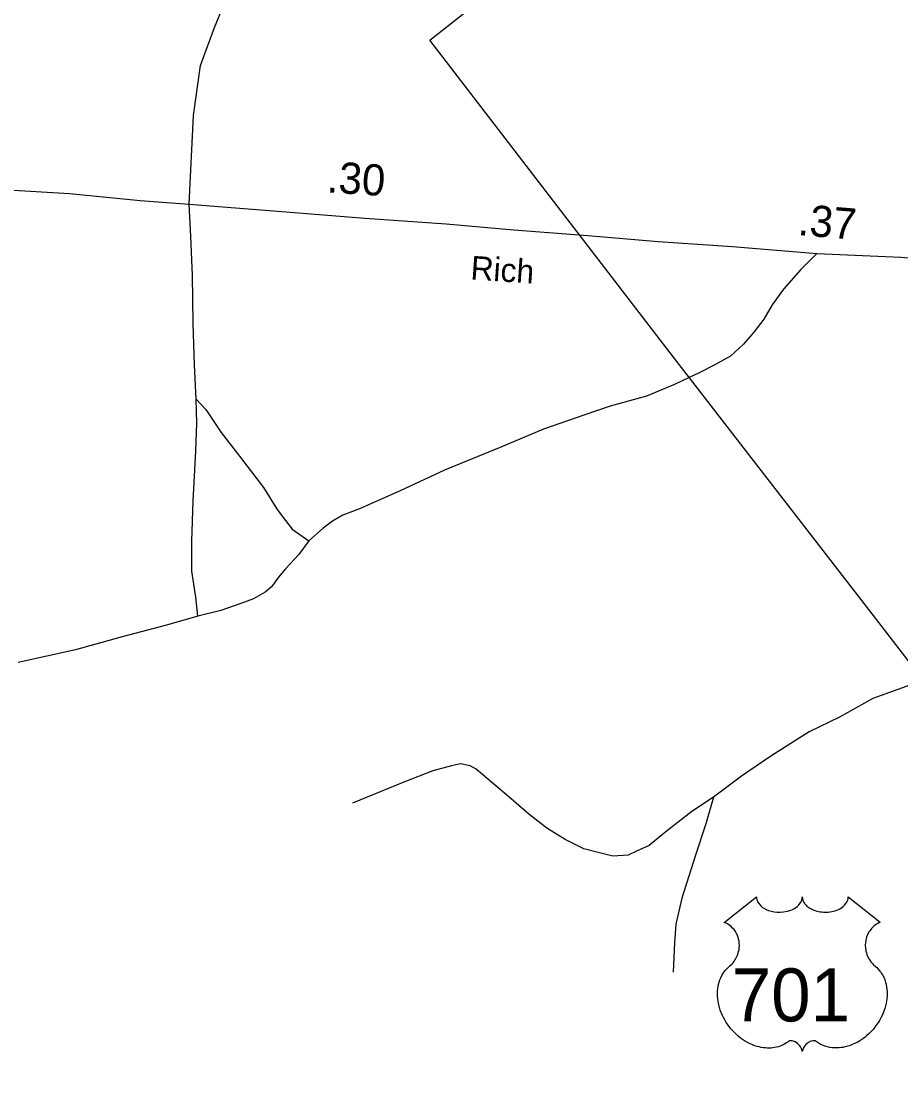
# Model space of a CAD drawing. Extents: x 2093524 to 2270757, y 289120 to 570408.
# Drawn here: x 2176287 to 2179812, y 373528 to 377814 of the extents above; entities that cross this region are included whole.
import ezdxf

# ---------------------------------------------------------------- set-up
doc = ezdxf.new("R2010")
doc.units = 0
for name, color, linetype in [('Exist Boundary Political City Limit New', 7, 'Continuous'), ('Exist Road Non-System Type 51', 7, 'Continuous'), ('Exist Road Primary US Shield CELL', 7, 'Continuous'), ('Exist Road Primary US Shield Number Label', 7, 'Continuous'), ('Exist Road Secondary Mileage Hundredths English Label', 7, 'Continuous'), ('Exist Road Secondary Type 51 Attributed', 7, 'Continuous'), ('Exist Road Secondary Type 51 Label', 7, 'Continuous'), ('Map Preparation Boundary City Limit Buffer Line', 7, 'Continuous')]:
    doc.layers.add(name, color=color, linetype=linetype)

msp = doc.modelspace()

# ---------------------------------------------------------------- linework, layer by layer
at = {"layer": 'Exist Boundary Political City Limit New'}
msp.add_lwpolyline([(2181174.8, 373528.2), (2180407.5, 374520.1), (2179652.2, 375498), (2178900.8, 376467.8), (2177924, 377739.2), (2178449.2, 378154.4), (2179059.2, 378625), (2180084, 379427.7), (2178977.8, 380867.2), (2179221.2, 381044.4), (2179638.2, 381343.5), (2179752.8, 380885.7), (2180445.2, 381419.4), (2181283.5, 380340.9), (2182126.5, 380935.2), (2183431.5, 379259.2), (2184211.2, 379952.2)], dxfattribs=at)
at = {"layer": 'Exist Road Non-System Type 51'}
for points in [[(2176988.1, 376299.8), (2176981.2, 376437.7), (2176976.3, 376603.6), (2176973.2, 376797.4), (2176966.2, 376951.3), (2176959.6, 377081.2)], [(2179475.9, 376883.6), (2179412.2, 376819.3), (2179342.7, 376740.9), (2179297, 376678.6), (2179263.5, 376620.5), (2179223.7, 376568.3), (2179181.9, 376519.9), (2179130.3, 376471.8), (2179064.4, 376435.5), (2179004.6, 376405.1), (2178964, 376386.1), (2178904.9, 376358.5), (2178793.2, 376311.9), (2178647.6, 376271.2), (2178545.8, 376236.6), (2178380.3, 376179.7), (2178208.6, 376106.8), (2177983.3, 376015.5), (2177805.8, 375932.4), (2177642.2, 375859.7), (2177576.3, 375835.2), (2177534.5, 375811), (2177496.7, 375782.8), (2177438.9, 375732.6)], [(2176994.8, 375430), (2176986.5, 375506), (2176970, 375609.9), (2176971.1, 375729.9), (2176976.4, 375891.9), (2176987.1, 376091.9), (2176990.6, 376203.8), (2176988.1, 376299.8)], [(2176988.1, 376299.8), (2177026.2, 376258.1), (2177088.6, 376166.4), (2177161.3, 376070.8), (2177257.8, 375945.5), (2177312.4, 375857.9), (2177346.6, 375814), (2177372.8, 375778.1), (2177438.9, 375732.6)], [(2177438.9, 375732.6), (2177397.4, 375676.4), (2177345.7, 375620), (2177317.8, 375586), (2177290.1, 375547.7), (2177264.2, 375525.7), (2177218.3, 375499.4), (2177166.6, 375481), (2177086.6, 375452.6), (2176994.8, 375430)], [(2176994.8, 375430), (2176869.1, 375393.4), (2176691.4, 375346.5), (2176503.8, 375295.4), (2176274.2, 375244.2)], [(2179901.9, 375174.5), (2179833.5, 375148.2), (2179699.8, 375099.5), (2179566.3, 375024.7), (2179444.6, 374966), (2179291.3, 374869.3), (2179173.7, 374788.6), (2179062.2, 374704)], [(2179062.2, 374704), (2178974.5, 374647.6), (2178865.2, 374561), (2178803.4, 374510.6), (2178753.6, 374488.4), (2178719.7, 374472.1), (2178657.8, 374467.7), (2178609.6, 374479.5), (2178541.6, 374497.2), (2178467.3, 374534.7), (2178393.3, 374580.4), (2178321, 374635.8), (2178240.6, 374705.4), (2178172.2, 374764.9), (2178110, 374816.6), (2178085.9, 374830.4), (2178047.8, 374838.2), (2178011.9, 374830.1), (2177936.1, 374809.6), (2177820.4, 374764.9), (2177615, 374679.8)], [(2179062.2, 374704), (2179030.9, 374597.9), (2178989.6, 374471.7), (2178934.6, 374299.5), (2178911.1, 374195.3), (2178905.6, 374121.3), (2178900.3, 374003.4)]]:
    msp.add_lwpolyline(points, dxfattribs=at)
at = {"layer": 'Exist Road Primary US Shield CELL'}
msp.add_lwpolyline([(2179233.6, 374304.8), (2179234, 374299.5), (2179235.3, 374293.2), (2179236.2, 374289.9), (2179239.2, 374283.7), (2179244.1, 374276.3), (2179250.9, 374269.1), (2179258.5, 374262.8), (2179263.7, 374259.4), (2179272.5, 374254.7), (2179282.4, 374250.5), (2179293.5, 374247.4), (2179304.8, 374245.1), (2179317.2, 374243.7), (2179329.4, 374243.5), (2179342.6, 374244.5), (2179357.2, 374247.3), (2179364, 374249), (2179371.5, 374251.6), (2179378.5, 374254.5), (2179386.2, 374258.6), (2179392.3, 374262.6), (2179397.1, 374266), (2179404, 374272.6), (2179409.4, 374279.3), (2179411.7, 374283.1), (2179413.7, 374286.8), (2179416.3, 374294.5), (2179417.1, 374298), (2179417.6, 374305.1), (2179418.1, 374299.1), (2179418.7, 374295.4), (2179419.7, 374291.7), (2179421.2, 374287.9), (2179423.9, 374282.4), (2179427, 374277.8), (2179432.7, 374271.1), (2179436.3, 374267.7), (2179439.5, 374265.1), (2179448.3, 374259.1), (2179458.5, 374253.9), (2179463.5, 374251.7), (2179468.7, 374249.9), (2179475.2, 374247.9), (2179482, 374246.3), (2179488.7, 374245.2), (2179495.5, 374244.2), (2179502.5, 374243.6), (2179508.2, 374243.5), (2179515.2, 374243.6), (2179521.6, 374243.9), (2179528.2, 374244.7), (2179535.5, 374245.9), (2179541.4, 374247.2), (2179549.1, 374249.3), (2179556.1, 374251.8), (2179562.2, 374254.4), (2179570.2, 374258.6), (2179576.7, 374262.6), (2179581.4, 374266.4), (2179587, 374271.6), (2179592.3, 374277.8), (2179595.4, 374282.2), (2179597.6, 374286.9), (2179599.7, 374291.7), (2179600.9, 374296.9), (2179601.6, 374301.4), (2179601.7, 374305.2), (2179730.3, 374202.8), (2179727.2, 374201.6), (2179720.3, 374198.2), (2179714.7, 374194.9), (2179705.9, 374188.7), (2179702.1, 374185.3), (2179698.3, 374181.7), (2179694.8, 374177.9), (2179691.7, 374174.3), (2179688, 374169.2), (2179684.6, 374164), (2179681.4, 374158.3), (2179679, 374153.4), (2179675, 374143), (2179673.1, 374136.5), (2179671.9, 374130.9), (2179670.4, 374119.5), (2179670, 374114), (2179670, 374108.6), (2179670.3, 374102.9), (2179670.8, 374097.4), (2179671.8, 374091.7), (2179672.7, 374086.7), (2179674.3, 374080.6), (2179676.6, 374073.4), (2179679.4, 374066.5), (2179685.3, 374055.3), (2179692.9, 374043.9), (2179698.3, 374037.6), (2179703.6, 374032.1), (2179711.5, 374025.4), (2179715.8, 374021.6), (2179720.7, 374016.7), (2179728.8, 374007.3), (2179732.1, 374002.9), (2179735.4, 373998), (2179738.4, 373992.9), (2179741.4, 373987.4), (2179743.9, 373982.6), (2179748.4, 373971.6), (2179751.7, 373960.9), (2179753.2, 373955.3), (2179755.6, 373942.6), (2179756.5, 373936.4), (2179757.5, 373924.1), (2179757.5, 373909.2), (2179756.4, 373895.1), (2179753.7, 373878.6), (2179751.5, 373868.7), (2179748.2, 373857.2), (2179744.9, 373847.3), (2179739, 373832.6), (2179733.8, 373822), (2179727.1, 373809.5), (2179722.4, 373802), (2179717, 373793.9), (2179710.3, 373784.7), (2179702.4, 373774.8), (2179692.9, 373764.4), (2179685.2, 373756.7), (2179675.2, 373747.7), (2179669.1, 373742.7), (2179660.4, 373736.2), (2179648.6, 373728.3), (2179636.9, 373721.5), (2179627, 373716.4), (2179618.1, 373712.6), (2179606.8, 373708.3), (2179587.8, 373703.1), (2179580.9, 373701.6), (2179572.7, 373700.4), (2179565, 373699.6), (2179557.5, 373699.2), (2179547.5, 373699.2), (2179537.6, 373699.9), (2179528.1, 373701.3), (2179518.3, 373703.4), (2179508.1, 373706.4), (2179498.8, 373710.1), (2179489.4, 373714.7), (2179473.5, 373724.7), (2179468.9, 373727.1), (2179466.3, 373727.8), (2179460.1, 373728.1), (2179454.4, 373726.9), (2179448.4, 373724.6), (2179444.9, 373722.7), (2179440.1, 373719.5), (2179436.5, 373716.7), (2179432.1, 373712.5), (2179429, 373709), (2179426.7, 373706.3), (2179422.2, 373699.2), (2179420.6, 373695.8), (2179419, 373691.5), (2179417.5, 373685.1), (2179415.5, 373693.2), (2179413.1, 373698.5), (2179410.4, 373703.1), (2179407.5, 373707.1), (2179403.1, 373712.3), (2179399, 373716.1), (2179394.2, 373720.1), (2179389, 373723.2), (2179384.9, 373725.3), (2179381.1, 373726.8), (2179376.4, 373727.9), (2179372.6, 373728.2), (2179369.5, 373728.1), (2179365.2, 373727.2), (2179359.4, 373723), (2179353.9, 373719.2), (2179347.9, 373715.4), (2179340.8, 373711.6), (2179335.5, 373709.2), (2179329.3, 373706.8), (2179322, 373704.3), (2179314.1, 373702.3), (2179306, 373700.7), (2179298.9, 373699.6), (2179291.2, 373698.9), (2179284.3, 373698.7), (2179277.1, 373698.7), (2179270.3, 373699.3), (2179262.5, 373699.9), (2179252.8, 373701.4), (2179244.7, 373703.2), (2179236.2, 373705.5), (2179227.5, 373708.2), (2179218.1, 373711.8), (2179206.4, 373716.9), (2179198.3, 373721.1), (2179185.5, 373728.4), (2179170.4, 373738.8), (2179159.1, 373748), (2179150.8, 373755.6), (2179138.5, 373768), (2179131.4, 373776.2), (2179120.1, 373790.7), (2179112.9, 373801.3), (2179108.2, 373809.1), (2179101.4, 373821.5), (2179097.6, 373829.3), (2179092.7, 373840.7), (2179088.9, 373851.2), (2179085.7, 373861), (2179084, 373867.3), (2179081.6, 373878.4), (2179080.1, 373886.2), (2179078.7, 373896.9), (2179077.9, 373908.2), (2179077.7, 373918.6), (2179078, 373927.3), (2179079, 373937.4), (2179080.7, 373948.1), (2179082.7, 373957.3), (2179084.6, 373963.9), (2179087.3, 373972), (2179090.9, 373980.9), (2179095.2, 373989.4), (2179099.2, 373996.4), (2179104.3, 374004), (2179109.3, 374010.5), (2179115.9, 374017.6), (2179122.7, 374024.2), (2179129, 374029.3), (2179136.5, 374036.6), (2179140.3, 374041), (2179145, 374047.1), (2179148.7, 374052.8), (2179151.7, 374057.9), (2179155.6, 374065.4), (2179157.9, 374071.1), (2179160.9, 374079.7), (2179162.4, 374085.8), (2179163.9, 374093.6), (2179164.9, 374101), (2179165.3, 374110.2), (2179165, 374117.8), (2179164.1, 374126.7), (2179162.4, 374135.2), (2179160.4, 374142.6), (2179157.2, 374151.2), (2179154.3, 374157.4), (2179149.3, 374165.8), (2179143.9, 374173.6), (2179138.2, 374180), (2179132.5, 374185.7), (2179127, 374190), (2179121.8, 374193.7), (2179115.3, 374197.7), (2179109, 374200.8), (2179105, 374202.4)], close=True, dxfattribs=at)
at = {"layer": 'Exist Road Secondary Type 51 Attributed'}
for points in [[(2176959.6, 377081.2), (2176977.5, 377436.4), (2177005.3, 377637.7), (2177060.8, 377790.3), (2177126.7, 377949.9), (2177180.1, 378032.3), (2177376.5, 378539.7), (2177532.6, 378911), (2177661, 379226.7), (2177768.6, 379448.7), (2177872.7, 379693), (2177983.7, 379946.6), (2178056.4, 380089.1), (2178099.8, 380181.2), (2178171, 380265.8), (2178250.8, 380359.5), (2178337.5, 380425.4), (2178431.2, 380491.3), (2178579.5, 380585.9)], [(2176143.4, 377144.7), (2176479.5, 377124.6), (2176763.5, 377096.1), (2176959.6, 377081.2)], [(2176959.6, 377081.2), (2177381.7, 377047.7), (2177663.6, 377025.2), (2177989.7, 377003.2), (2178261.8, 376978.8), (2178523.4, 376958.9), (2178557.7, 376956.3), (2178839.7, 376931.9), (2179137.9, 376911.5), (2179475.9, 376883.6), (2179812.5, 376869), (2180224.7, 376836), (2180459.8, 376827.7), (2180657.7, 376811.2), (2180834.9, 376794.7), (2180972.4, 376777.7)]]:
    msp.add_lwpolyline(points, dxfattribs=at)
at = {"layer": 'Map Preparation Boundary City Limit Buffer Line'}
msp.add_lwpolyline([(2181174.8, 373528.2), (2180407.5, 374520.1), (2179652.2, 375498), (2178900.8, 376467.8), (2177924, 377739.2), (2178449.2, 378154.4), (2179059.2, 378625), (2180084, 379427.7), (2178977.8, 380867.2), (2179221.2, 381044.4), (2179638.2, 381343.5), (2179752.8, 380885.7), (2180445.2, 381419.4), (2181283.5, 380340.9), (2182126.5, 380935.2), (2183431.5, 379259.2), (2184211.2, 379952.2)], dxfattribs=at)

# ---------------------------------------------------------------- texts
at = {"layer": 'Exist Road Primary US Shield Number Label'}
msp.add_text('701', height=212.5, dxfattribs=at).set_placement((2179134.8, 373805.5))
at = {"layer": 'Exist Road Secondary Mileage Hundredths English Label'}
for s, rotation, p in [('.30', 356.1254, (2177509.7, 377129.2)), ('.37', 355.1284, (2179397.1, 376958.1))]:
    msp.add_text(s, height=125, rotation=rotation, dxfattribs=at).set_placement(p)
at = {"layer": 'Exist Road Secondary Type 51 Label'}
msp.add_text('Rich', height=95, rotation=356.0996, dxfattribs=at).set_placement((2178085.8, 376780))

doc.saveas('drawing.dxf')
